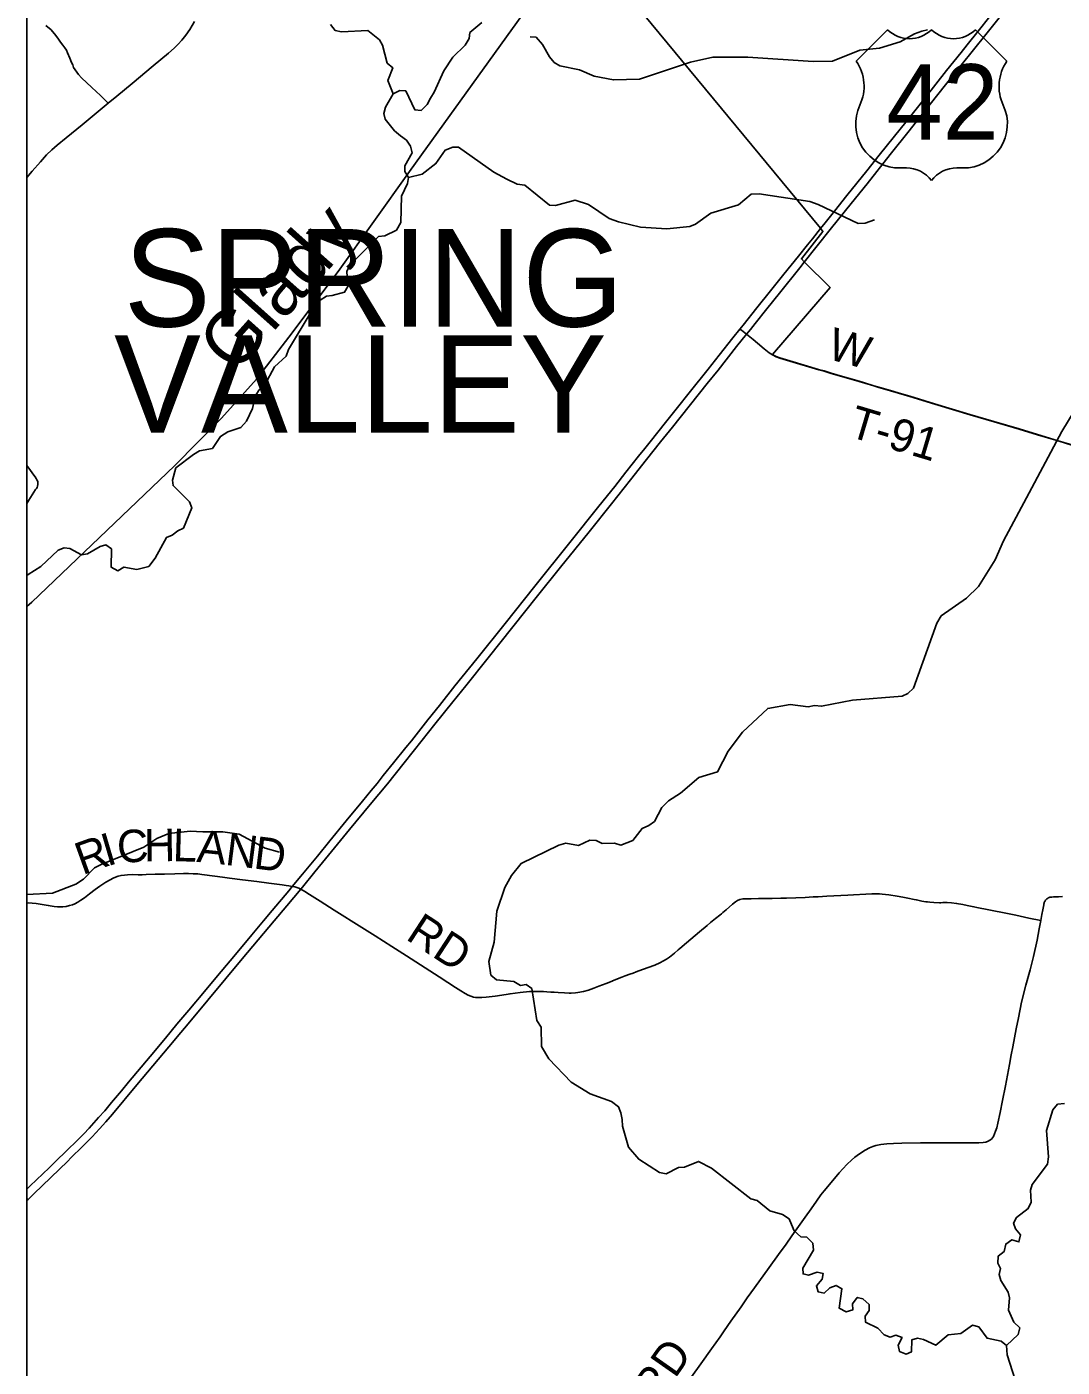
# Model space of a CAD drawing. Extents: x -1.4 to 35.4, y 0 to 22.
# Drawn here: x 9.63 to 11.44, y 14.45 to 16.794 of the extents above; entities that cross this region are included whole.
import ezdxf

# ---------------------------------------------------------------- set-up
doc = ezdxf.new("R2010")
doc.units = 0
for name, color, linetype in [('GM_X_County_Road', 7, 'Continuous'), ('GM_X_Minor_River', 7, 'Continuous'), ('GM_X_Minor_River_Text', 7, 'Continuous'), ('GM_X_Rail_Line', 7, 'Continuous'), ('GM_X_Township_Road', 7, 'Continuous'), ('GM_X_Township_Road_Text', 7, 'Continuous'), ('GM_X_Township_Text', 7, 'Continuous'), ('GM_X_US_Location', 7, 'Continuous'), ('GM_X_US_Route', 7, 'Continuous'), ('GM_X_US_Shield', 7, 'Continuous'), ('SC_Scratch1', 7, 'Continuous'), ('SH_Border', 7, 'Continuous')]:
    doc.layers.add(name, color=color, linetype=linetype)

msp = doc.modelspace()

# ---------------------------------------------------------------- linework, layer by layer
at = {"layer": 'GM_X_County_Road'}
for points in [[(9.7721, 16.6598), (9.7871, 16.6721), (9.8143, 16.6947), (9.851, 16.7254), (9.8778, 16.7476), (9.8875, 16.7562), (9.8946, 16.7631), (9.9008, 16.77), (9.9077, 16.7787), (9.9147, 16.7889), (9.9231, 16.8027)], [(9.6299, 16.5299), (9.6394, 16.5412), (9.6537, 16.5577), (9.6646, 16.5696), (9.6734, 16.5784), (9.6828, 16.5867), (9.6986, 16.5997), (9.7266, 16.6223), (9.7583, 16.6485), (9.7721, 16.6598)]]:
    msp.add_lwpolyline(points, dxfattribs=at)
at = {"layer": 'GM_X_Minor_River'}
for points in [[(9.6299, 15.8342), (9.632, 15.8362), (9.6543, 15.8502), (9.6848, 15.8785), (9.6951, 15.8829), (9.7049, 15.8816), (9.7256, 15.8706), (9.7359, 15.8723), (9.7581, 15.8853), (9.7681, 15.8877), (9.7778, 15.8807), (9.7776, 15.8489), (9.7893, 15.8426), (9.7997, 15.8492), (9.8224, 15.845), (9.843, 15.85), (9.8542, 15.8646), (9.8738, 15.9007), (9.8842, 15.9047), (9.8938, 15.9126), (9.9037, 15.9173), (9.9184, 15.9524), (9.9144, 15.9631), (9.8856, 15.9917), (9.8847, 16.0012), (9.8903, 16.0224), (9.9211, 16.0457), (9.9319, 16.0524), (9.9543, 16.0562), (9.9684, 16.0776), (9.9814, 16.0857), (10.0043, 16.0933), (10.014, 16.1042), (10.0246, 16.1264), (10.0288, 16.1479), (10.0358, 16.1588), (10.0458, 16.1674), (10.0627, 16.1994), (10.0831, 16.2176), (10.0872, 16.2297), (10.127, 16.2955), (10.1429, 16.3157), (10.1537, 16.3228), (10.1639, 16.3241), (10.1853, 16.3294), (10.1912, 16.3396), (10.1893, 16.3658), (10.1941, 16.3764), (10.2447, 16.4271), (10.2557, 16.4281), (10.276, 16.438), (10.2838, 16.4515), (10.285, 16.4975), (10.2956, 16.5197), (10.2969, 16.5299), (10.291, 16.5406), (10.2905, 16.5505), (10.3034, 16.5735), (10.3009, 16.5849), (10.2935, 16.5953), (10.283, 16.6031), (10.2729, 16.6116), (10.2562, 16.632), (10.2541, 16.6423), (10.2569, 16.6533), (10.2706, 16.6762), (10.2817, 16.6821), (10.2923, 16.6819), (10.3081, 16.6486), (10.3191, 16.6473), (10.3299, 16.6577), (10.3358, 16.669), (10.342, 16.6791), (10.359, 16.7168), (10.3746, 16.7405), (10.3962, 16.7614), (10.4032, 16.7734), (10.4042, 16.7836), (10.4254, 16.8011)], [(10.2706, 16.6762), (10.2611, 16.6999), (10.2698, 16.7218), (10.2601, 16.7303), (10.2515, 16.7612), (10.2464, 16.7708), (10.2262, 16.7871), (10.1798, 16.7848), (10.1688, 16.7873), (10.161, 16.7977)], [(10.51, 16.7761), (10.5202, 16.7752), (10.5314, 16.7629), (10.5435, 16.741), (10.5517, 16.7314), (10.5615, 16.7255), (10.5963, 16.7184), (10.6219, 16.7074), (10.6552, 16.7007), (10.7012, 16.7022), (10.7902, 16.7315), (10.8294, 16.7407), (10.8906, 16.7404), (11.0047, 16.7331), (11.0385, 16.7333), (11.086, 16.753), (11.1202, 16.7562), (11.1564, 16.7673), (11.1817, 16.7813), (11.1943, 16.7857), (11.2043, 16.7885)], [(10.2969, 16.5299), (10.3213, 16.536), (10.3452, 16.5545), (10.3612, 16.5778), (10.3749, 16.5829), (10.3848, 16.5831), (10.4463, 16.5395), (10.4689, 16.527), (10.4873, 16.5183), (10.5006, 16.5166), (10.5437, 16.482), (10.5539, 16.4811), (10.5882, 16.4907), (10.612, 16.4827), (10.6477, 16.4586), (10.6643, 16.4526), (10.7029, 16.4436), (10.7488, 16.4405), (10.7891, 16.4444), (10.799, 16.4484), (10.8259, 16.4677), (10.874, 16.4824), (10.8964, 16.501), (10.9104, 16.5016), (10.9987, 16.4879), (11.013, 16.4827), (11.0831, 16.45), (11.0956, 16.4502), (11.112, 16.456)], [(10.4517, 15.2473), (10.4656, 15.2891), (10.4769, 15.3102), (10.494, 15.3308), (10.5602, 15.363), (10.5724, 15.3663), (10.5944, 15.3621), (10.6143, 15.3716), (10.6253, 15.371), (10.6359, 15.3659), (10.6571, 15.3667), (10.6681, 15.3631), (10.6891, 15.3711), (10.7054, 15.3921), (10.7173, 15.3976), (10.7269, 15.4046), (10.7402, 15.4287), (10.7514, 15.4407), (10.7725, 15.4536), (10.8045, 15.4815), (10.8373, 15.4912), (10.8558, 15.5273), (10.881, 15.5603), (10.925, 15.6021), (10.9646, 15.6086), (10.9957, 15.6047), (11.0071, 15.6072), (11.0193, 15.6058), (11.073, 15.6163), (11.1604, 15.6235), (11.17, 15.6279), (11.1797, 15.6376), (11.2207, 15.7508), (11.2285, 15.7636), (11.2723, 15.7947), (11.2936, 15.8149), (11.3225, 15.8615), (11.3371, 15.895), (11.3775, 15.9699), (11.4391, 16.0862), (11.4606, 16.1215)], [(9.6299, 15.2767), (9.6749, 15.2791), (9.7158, 15.2947), (9.7292, 15.3033), (9.7485, 15.3234), (9.76, 15.3289), (9.8342, 15.3592), (9.8569, 15.3747), (9.8779, 15.3835), (9.9152, 15.3874), (9.9376, 15.3863), (9.9725, 15.3864), (10.0013, 15.3821), (10.0464, 15.3578), (10.0718, 15.3509)], [(11.3427, 14.488), (11.333, 14.4959), (11.3085, 14.501), (11.2941, 14.5211), (11.2828, 14.524), (11.2627, 14.5093), (11.2403, 14.5071), (11.2187, 14.4887), (11.1972, 14.499), (11.1867, 14.5012), (11.1771, 14.4984), (11.1767, 14.4775), (11.1671, 14.4732), (11.1554, 14.478), (11.153, 14.4887), (11.1601, 14.5022), (11.1488, 14.5066), (11.1393, 14.5027), (11.1287, 14.5071), (11.1176, 14.5188), (11.0958, 14.5291), (11.0957, 14.5398), (11.1027, 14.5495), (11.1022, 14.5601), (11.0914, 14.5699), (11.0816, 14.5724), (11.0734, 14.5612), (11.0739, 14.5509), (11.0624, 14.547), (11.05, 14.5534), (11.0549, 14.5875), (11.0448, 14.5934), (11.0337, 14.5891), (11.0237, 14.5798), (11.0135, 14.582), (11.0103, 14.5927), (11.0204, 14.6042), (11.0221, 14.6141), (11.0115, 14.6162), (10.9966, 14.6112), (10.9868, 14.6134), (10.9867, 14.6232), (11.0052, 14.6551), (11.0039, 14.6669), (10.9935, 14.6774), (10.9829, 14.6784), (10.9714, 14.6889), (10.9667, 14.7001), (10.9627, 14.7096), (10.9511, 14.7171), (10.9285, 14.7237), (10.9068, 14.7417), (10.8955, 14.7446), (10.8269, 14.7983), (10.8043, 14.8102), (10.7798, 14.8002), (10.7692, 14.7996), (10.7477, 14.7884), (10.736, 14.7905), (10.6997, 14.8138), (10.6819, 14.8351), (10.671, 14.8718), (10.6704, 14.8832), (10.6684, 14.8951), (10.6645, 14.9058), (10.6521, 14.9148), (10.6149, 14.9282), (10.5812, 14.9488), (10.5426, 14.9892), (10.5297, 15.0107), (10.5293, 15.0449), (10.5212, 15.0565), (10.5126, 15.1122), (10.5028, 15.1193), (10.4929, 15.1176), (10.4813, 15.1247), (10.4507, 15.1277), (10.441, 15.1359), (10.4373, 15.1595), (10.4467, 15.1935), (10.4517, 15.2473)], [(11.3677, 14.3974), (11.3439, 14.4717), (11.3427, 14.488), (11.3629, 14.5077), (11.3658, 14.5194), (11.3554, 14.5288), (11.3459, 14.5503), (11.3475, 14.5715), (11.3455, 14.5818), (11.3326, 14.6022), (11.3294, 14.6126), (11.3319, 14.6228), (11.3276, 14.6324), (11.3282, 14.6445), (11.3383, 14.6526), (11.3412, 14.6655), (11.352, 14.6732), (11.3641, 14.6695), (11.367, 14.6816), (11.3585, 14.692), (11.3549, 14.7024), (11.36, 14.7121), (11.3805, 14.7276), (11.3857, 14.7389), (11.3846, 14.7598), (11.3874, 14.7696), (11.414, 14.8055), (11.4162, 14.8183), (11.4126, 14.864), (11.4236, 14.9002), (11.4318, 14.9099), (11.4436, 14.9115)]]:
    msp.add_lwpolyline(points, dxfattribs=at)
at = {"layer": 'GM_X_Rail_Line'}
msp.add_lwpolyline([(9.6299, 15.7802), (9.6384, 15.788), (9.8881, 16.0263), (9.9704, 16.1096), (10.0316, 16.1776), (10.0881, 16.2513), (10.1742, 16.3661), (10.2986, 16.5404), (10.5072, 16.8304)], dxfattribs=at)
at = {"layer": 'GM_X_Township_Road'}
msp.add_line((9.6299, 14.745), (9.6316, 14.7432), dxfattribs=at)
for points in [[(9.7721, 16.6598), (9.7673, 16.665), (9.7664, 16.6659), (9.7588, 16.6733), (9.7436, 16.6875), (9.7257, 16.7044), (9.7205, 16.71), (9.7172, 16.7141), (9.7142, 16.7182), (9.7118, 16.7227), (9.7101, 16.7269), (9.7082, 16.7311), (9.705, 16.739), (9.7013, 16.7483), (9.6993, 16.7526), (9.6964, 16.7567), (9.693, 16.7616), (9.689, 16.767), (9.6854, 16.7722), (9.6804, 16.7786), (9.6723, 16.7883), (9.6692, 16.791), (9.6669, 16.7929), (9.6632, 16.7957)], [(10.8764, 16.2652), (10.879, 16.2631), (10.8879, 16.2561)], [(10.8879, 16.2561), (10.8996, 16.2468), (10.9071, 16.2407), (10.9189, 16.2306), (10.9278, 16.2238), (10.9336, 16.22)], [(10.9336, 16.22), (10.9345, 16.2194), (10.9399, 16.2167), (10.9462, 16.2144), (10.964, 16.2091), (11.0143, 16.194), (11.0238, 16.1914), (11.0362, 16.1877), (11.0602, 16.1807), (11.0727, 16.1771), (11.0852, 16.1735), (11.0947, 16.1706), (11.1107, 16.1657), (11.1196, 16.163), (11.1399, 16.1571), (11.1536, 16.1532), (11.1738, 16.1471), (11.2171, 16.134), (11.2788, 16.1155), (11.3207, 16.1031), (11.3649, 16.0899), (11.3968, 16.0802), (11.4331, 16.0695), (11.4569, 16.0624)], [(9.6299, 15.9601), (9.6335, 15.9663), (9.6453, 15.9845), (9.6466, 15.9865), (9.6478, 15.9882), (9.6488, 15.9908), (9.6493, 15.9932), (9.6492, 15.9956), (9.6489, 15.998), (9.6483, 16.0001), (9.6475, 16.0019), (9.6464, 16.0039), (9.6446, 16.0066), (9.6422, 16.0099), (9.6365, 16.018), (9.6299, 16.0268)], [(9.6299, 15.2618), (9.6334, 15.2619), (9.6392, 15.2618), (9.6461, 15.261), (9.6532, 15.26), (9.6675, 15.2576), (9.6779, 15.2557), (9.6835, 15.2551), (9.6879, 15.2549), (9.6929, 15.2553), (9.6985, 15.256), (9.7046, 15.2573), (9.7095, 15.2588), (9.7136, 15.2605), (9.7192, 15.2633), (9.7245, 15.2666), (9.7307, 15.2709), (9.7395, 15.2778), (9.7493, 15.2854), (9.7573, 15.2911), (9.7682, 15.2982), (9.7757, 15.3026), (9.7806, 15.3051), (9.7851, 15.3069), (9.7898, 15.3088), (9.7946, 15.31), (9.8004, 15.3107), (9.8059, 15.311), (9.8144, 15.3114), (9.8248, 15.3112), (9.8317, 15.3113), (9.8388, 15.3115), (9.8544, 15.312), (9.8705, 15.3124), (9.8887, 15.3129), (9.9038, 15.3133), (9.9124, 15.3133), (9.9205, 15.3131), (9.9287, 15.3127), (9.9356, 15.3119), (9.9408, 15.3111), (9.9717, 15.3068), (9.9844, 15.3052), (10.0071, 15.3024), (10.0321, 15.2994), (10.0527, 15.2968), (10.067, 15.2949), (10.0763, 15.2936), (10.0833, 15.2924), (10.0878, 15.2918), (10.094, 15.2909)], [(10.094, 15.2909), (10.0984, 15.29), (10.102, 15.289), (10.1056, 15.2877), (10.1088, 15.2861), (10.1157, 15.282), (10.1242, 15.2768), (10.1426, 15.2652), (10.1672, 15.2496), (10.2154, 15.2189), (10.2386, 15.2044), (10.268, 15.1857), (10.2937, 15.1696), (10.3261, 15.1487), (10.3507, 15.133), (10.3657, 15.123), (10.3791, 15.1141), (10.3886, 15.1082), (10.3961, 15.1036), (10.4016, 15.1005), (10.4062, 15.0988), (10.4108, 15.0974), (10.4141, 15.0969), (10.4179, 15.0967), (10.4255, 15.0967), (10.433, 15.0972), (10.4484, 15.0992), (10.4681, 15.1021), (10.4748, 15.1033), (10.4926, 15.1055), (10.5086, 15.1069), (10.5181, 15.1073), (10.5247, 15.1072), (10.5329, 15.107), (10.5389, 15.1067), (10.5457, 15.1062), (10.5518, 15.1057), (10.5586, 15.1051), (10.5698, 15.1047), (10.5779, 15.1044), (10.5816, 15.1044), (10.589, 15.1049), (10.5933, 15.1054), (10.603, 15.1074), (10.6115, 15.1097), (10.6209, 15.1129), (10.6296, 15.1162), (10.6425, 15.121), (10.653, 15.1252)], [(10.653, 15.1252), (10.6539, 15.1256), (10.6699, 15.1323), (10.6757, 15.1343), (10.6838, 15.1373), (10.6896, 15.1394), (10.6949, 15.1414), (10.7059, 15.1454), (10.7276, 15.1533), (10.7362, 15.157), (10.7429, 15.1605), (10.7482, 15.1637), (10.7534, 15.1672), (10.7593, 15.1719), (10.7624, 15.1744), (10.7688, 15.1798), (10.7716, 15.1822), (10.7833, 15.1922), (10.7909, 15.1986), (10.806, 15.2115), (10.819, 15.2228), (10.8249, 15.2275), (10.8339, 15.2345), (10.8411, 15.2403), (10.844, 15.2427), (10.8468, 15.2451), (10.8525, 15.2501), (10.8635, 15.26), (10.8688, 15.2641), (10.8724, 15.2663), (10.8763, 15.2678), (10.8815, 15.2689), (10.8845, 15.2692), (10.8881, 15.2693), (10.8963, 15.2694), (10.9092, 15.2695), (10.9197, 15.2696), (10.9328, 15.2698), (10.9481, 15.2701), (10.9582, 15.2704), (10.9742, 15.2711), (10.9904, 15.2716), (11.0045, 15.2725), (11.0134, 15.2729), (11.0282, 15.2736), (11.0406, 15.2742), (11.0654, 15.2757), (11.0753, 15.2762), (11.0964, 15.2772), (11.1069, 15.2776), (11.1112, 15.2778), (11.1204, 15.2777), (11.1253, 15.2774), (11.137, 15.2761), (11.1511, 15.2738), (11.1614, 15.272), (11.173, 15.2697), (11.1779, 15.2688), (11.1809, 15.2681), (11.1851, 15.2672), (11.1942, 15.2653), (11.2016, 15.2639), (11.2046, 15.2636), (11.2083, 15.2631), (11.2157, 15.2625), (11.2251, 15.2623), (11.2276, 15.2624), (11.2313, 15.2625), (11.2386, 15.2626), (11.2466, 15.2621), (11.2552, 15.261), (11.2661, 15.259), (11.274, 15.2574), (11.2856, 15.2552), (11.2904, 15.2542), (11.3117, 15.2498), (11.3444, 15.2433), (11.3586, 15.2405), (11.3817, 15.2356), (11.4025, 15.2314)], [(11.4025, 15.2314), (11.4043, 15.2416), (11.4059, 15.2497), (11.4076, 15.2587), (11.408, 15.2606), (11.4083, 15.2615), (11.4086, 15.2627), (11.409, 15.2636), (11.4095, 15.2647), (11.4101, 15.2658), (11.4108, 15.2668), (11.4113, 15.2674), (11.4118, 15.2679), (11.413, 15.269), (11.4141, 15.2699), (11.4153, 15.2706), (11.4163, 15.2711), (11.4173, 15.2715), (11.4184, 15.2718), (11.42, 15.2721), (11.4219, 15.2723), (11.4244, 15.2725), (11.4289, 15.2727), (11.4332, 15.2729), (11.4406, 15.2731)], [(10.7918, 14.4333), (10.8084, 14.4565), (10.8267, 14.4824), (10.8418, 14.5037), (10.8489, 14.5139), (10.8607, 14.5306), (10.8786, 14.556), (10.8891, 14.5714), (10.9017, 14.5892), (10.9277, 14.6248), (10.9442, 14.6474), (10.9571, 14.6656), (10.967, 14.6798), (10.9728, 14.6879), (10.9904, 14.7128), (11.001, 14.7274), (11.0103, 14.7406), (11.0182, 14.7515), (11.0236, 14.7586), (11.0388, 14.7766), (11.05, 14.7899), (11.0561, 14.7969), (11.0637, 14.8052), (11.0714, 14.8125), (11.0776, 14.8177), (11.0857, 14.8235), (11.0957, 14.8299), (11.1029, 14.8337), (11.1087, 14.8362), (11.1142, 14.8378), (11.1228, 14.8394), (11.1334, 14.8406), (11.1452, 14.8413), (11.1595, 14.8418), (11.1923, 14.8425), (11.2277, 14.8428), (11.2445, 14.8428), (11.2743, 14.8423), (11.2942, 14.8424), (11.3015, 14.8431), (11.3063, 14.844), (11.3103, 14.8453), (11.3134, 14.847), (11.3162, 14.8492), (11.318, 14.8515), (11.3195, 14.8539), (11.3235, 14.8629), (11.3255, 14.8687), (11.3276, 14.877), (11.3317, 14.8958), (11.3357, 14.9165), (11.3405, 14.9422), (11.3476, 14.9794), (11.3509, 14.9965), (11.3535, 15.0105), (11.3593, 15.0416), (11.3633, 15.061), (11.369, 15.0884), (11.3764, 15.118), (11.3838, 15.145), (11.3896, 15.1685), (11.3959, 15.197), (11.3998, 15.2164), (11.4025, 15.2314)]]:
    msp.add_lwpolyline(points, dxfattribs=at)
at = {"layer": 'GM_X_US_Route'}
for points in [[(11.0175, 16.4409), (11.0256, 16.4509), (11.0418, 16.4714), (11.0636, 16.4984), (11.0982, 16.5416), (11.1198, 16.5689), (11.1467, 16.6023), (11.1664, 16.6271), (11.2001, 16.6694), (11.2376, 16.7173), (11.2506, 16.7332), (11.2632, 16.7486), (11.274, 16.7623), (11.2929, 16.7861), (11.3135, 16.8118), (11.3271, 16.8288), (11.348, 16.855), (11.379, 16.894), (11.3836, 16.8998)], [(10.989, 16.3822), (11.0093, 16.4075), (11.0368, 16.442), (11.0711, 16.4847), (11.0987, 16.5191), (11.1392, 16.5702), (11.1721, 16.6115), (11.1956, 16.6413), (11.2358, 16.6919), (11.2633, 16.7264), (11.3064, 16.7802), (11.3318, 16.8124), (11.3556, 16.8422)], [(9.6299, 14.7615), (9.6358, 14.7672), (9.6689, 14.799), (9.6787, 14.8086), (9.7011, 14.8301), (9.7167, 14.8453), (9.7298, 14.8586), (9.7388, 14.8681), (9.7554, 14.8866), (9.7661, 14.8988), (9.7778, 14.9133), (9.7952, 14.9335), (9.8079, 14.9488), (9.8455, 14.9935), (9.8722, 15.0255), (9.8924, 15.0499), (9.9131, 15.0747), (9.9408, 15.1074), (9.9634, 15.1346), (9.9854, 15.1608), (10.0033, 15.1823), (10.0233, 15.2061), (10.0436, 15.2304), (10.0587, 15.2485), (10.0877, 15.2834), (10.094, 15.2909), (10.1116, 15.3121), (10.1378, 15.3436), (10.1595, 15.3708), (10.1879, 15.4054), (10.2165, 15.4397), (10.232, 15.4584), (10.2422, 15.471), (10.2529, 15.4846), (10.2708, 15.5069), (10.2924, 15.5334), (10.3021, 15.5455), (10.3312, 15.582), (10.3514, 15.6072), (10.3784, 15.6413), (10.4167, 15.6887), (10.4659, 15.7503), (10.5182, 15.8159), (10.5792, 15.8921), (10.6299, 15.9557), (10.6576, 15.9901), (10.6772, 16.015), (10.6993, 16.0427), (10.7102, 16.0563), (10.7195, 16.0679), (10.7466, 16.1019), (10.7674, 16.1283), (10.7876, 16.1535), (10.8211, 16.1951), (10.8404, 16.2195), (10.8641, 16.2498), (10.8764, 16.2652), (10.882, 16.2721), (10.9061, 16.3022), (10.9297, 16.3318), (10.9535, 16.3613), (10.9788, 16.3927), (10.9944, 16.4122), (11.0034, 16.4232), (11.0175, 16.4409)], [(9.8873, 15.0212), (9.8899, 15.0243), (9.9146, 15.0539), (9.978, 15.1296), (10.0066, 15.164), (10.0345, 15.1974), (10.0624, 15.2307), (10.0844, 15.2569), (10.1088, 15.2861), (10.1119, 15.2898), (10.1334, 15.3163), (10.152, 15.3388), (10.1942, 15.3902), (10.2303, 15.4339), (10.2603, 15.4702), (10.2893, 15.5067), (10.3211, 15.5465), (10.3431, 15.5742), (10.3747, 15.6134), (10.3972, 15.6416), (10.4364, 15.6906), (10.5229, 15.7989), (10.5628, 15.8489), (10.6127, 15.9109), (10.6518, 15.9599), (10.6852, 16.0016), (10.7133, 16.0372), (10.7377, 16.0678), (10.7588, 16.0939), (10.8191, 16.1699), (10.8382, 16.1936), (10.8704, 16.2346), (10.8879, 16.2561), (10.8948, 16.2645), (10.9029, 16.2747), (10.9233, 16.3005), (10.9454, 16.3282), (10.981, 16.3722), (10.989, 16.3822)], [(9.7071, 14.8162), (9.7271, 14.8359), (9.7441, 14.8532), (9.7572, 14.8672), (9.768, 14.8792), (9.7797, 14.8929), (9.8225, 14.9437), (9.8873, 15.0212)], [(9.6299, 14.7415), (9.6316, 14.7432), (9.642, 14.7532), (9.7015, 14.8106), (9.7071, 14.8162)]]:
    msp.add_lwpolyline(points, dxfattribs=at)
at = {"layer": 'GM_X_US_Shield'}
for p, q in [((11.1345, 16.7885), (11.0796, 16.7336)), ((11.3433, 16.7336), (11.2883, 16.7885)), ((11.1565, 16.5468), (11.1675, 16.5468)), ((11.2554, 16.5468), (11.2664, 16.5468))]:
    msp.add_line(p, q, dxfattribs=at)
for centre, radius, start, end in [((11.173, 16.8277), 0.0549, 225.573, 314.427), ((11.2499, 16.8277), 0.0549, 225.573, 314.427), ((11.0166, 16.6895), 0.0769, 334.5471, 35.0009), ((11.4063, 16.6895), 0.0769, 144.9991, 205.4529), ((11.1557, 16.6237), 0.0769, 154.8319, 270.6383), ((11.2672, 16.6237), 0.0769, 269.3617, 25.1681), ((11.1675, 16.4919), 0.0549, 36.8699, 90), ((11.2554, 16.4919), 0.0549, 90, 143.1301)]:
    msp.add_arc(centre, radius, start, end, dxfattribs=at)
at = {"layer": 'SC_Scratch1'}
for points in [[(9.6299, 18.3255), (9.6299, 13.0546)], [(11.4567, 16.0629), (11.4328, 16.07), (11.3966, 16.0808), (11.3646, 16.0905), (11.3205, 16.1037), (11.2785, 16.1161), (11.2169, 16.1345), (11.1735, 16.1476), (11.1534, 16.1537), (11.1397, 16.1576), (11.1194, 16.1635), (11.1105, 16.1662), (11.0945, 16.1711), (11.085, 16.174), (11.0725, 16.1776), (11.0599, 16.1813), (11.036, 16.1882), (11.0236, 16.1919), (11.0141, 16.1946), (10.9638, 16.2097), (10.946, 16.2149), (10.9396, 16.2172), (10.9342, 16.22), (10.9333, 16.2206), (11.0341, 16.3378), (10.9888, 16.3828), (10.9839, 16.3878), (11.0217, 16.4359), (11.0173, 16.4414), (10.6014, 16.9448)], [(10.6014, 16.9448), (11.0173, 16.4414), (11.0217, 16.4359), (10.9839, 16.3878), (10.9888, 16.3828), (11.0341, 16.3378), (10.9333, 16.2206), (10.9342, 16.22), (10.9396, 16.2172), (10.946, 16.2149), (10.9638, 16.2097), (11.0141, 16.1946), (11.0236, 16.1919), (11.036, 16.1882), (11.0599, 16.1813), (11.0725, 16.1776), (11.085, 16.174), (11.0945, 16.1711), (11.1105, 16.1662), (11.1194, 16.1635), (11.1397, 16.1576), (11.1534, 16.1537), (11.1735, 16.1476), (11.2169, 16.1345), (11.2785, 16.1161), (11.3205, 16.1037), (11.3646, 16.0905), (11.3966, 16.0808), (11.4328, 16.07), (11.4567, 16.0629)]]:
    msp.add_lwpolyline(points, dxfattribs=at)
at = {"layer": 'SH_Border'}
msp.add_lwpolyline([(9.6299, 19.8546), (9.6299, 13.0546), (16.4299, 13.0546), (16.4299, 19.8546)], close=True, dxfattribs=at)

# ---------------------------------------------------------------- texts
at = {"layer": 'GM_X_Minor_River_Text'}
msp.add_text('Glady', height=0.09469, rotation=48.2616, dxfattribs=at).set_placement((9.9934, 16.1842))
at = {"layer": 'GM_X_Township_Road_Text'}
for s, height, rotation, p in [('W', 0.0568, 344.5585, (11.0269, 16.2139)), ('T-91', 0.05682, 343.4106, (11.064, 16.0781)), ('R', 0.0568, 19.805, (9.7271, 15.3101)), ('I', 0.0568, 16.4301, (9.7702, 15.3257)), ('C', 0.0568, 3.2411, (9.7891, 15.3317)), ('H', 0.0568, 0.8743, (9.8351, 15.3343)), ('L', 0.0568, 358.3498, (9.8844, 15.3351)), ('A', 0.0568, 354.0882, (9.9258, 15.3339)), ('N', 0.0568, 352.7205, (9.9752, 15.3288)), ('D', 0.0568, 352.7471, (10.0248, 15.3225)), ('RD', 0.05682, 326.8524, (10.2904, 15.1995)), ('RD', 0.05682, 55.0047, (10.7316, 14.3842))]:
    msp.add_text(s, height=height, rotation=rotation, dxfattribs=at).set_placement(p)
at = {"layer": 'GM_X_Township_Text'}
for s, p in [('SPRING', (9.7994, 16.2695)), ('VALLEY', (9.7823, 16.084))]:
    msp.add_text(s, height=0.17045, rotation=0, dxfattribs=at).set_placement(p)
at = {"layer": 'GM_X_US_Location'}
for s in ['0', '/']:
    msp.add_text(s, height=0.000189, dxfattribs=at).set_placement((11.2114, 16.6611))
msp.add_text('42', height=0.000189, rotation=0, dxfattribs=at).set_placement((11.1723, 16.6219))
at = {"layer": 'GM_X_US_Shield'}
msp.add_text('42', height=0.13184, dxfattribs=at).set_placement((11.1327, 16.5963))

doc.saveas('drawing.dxf')
